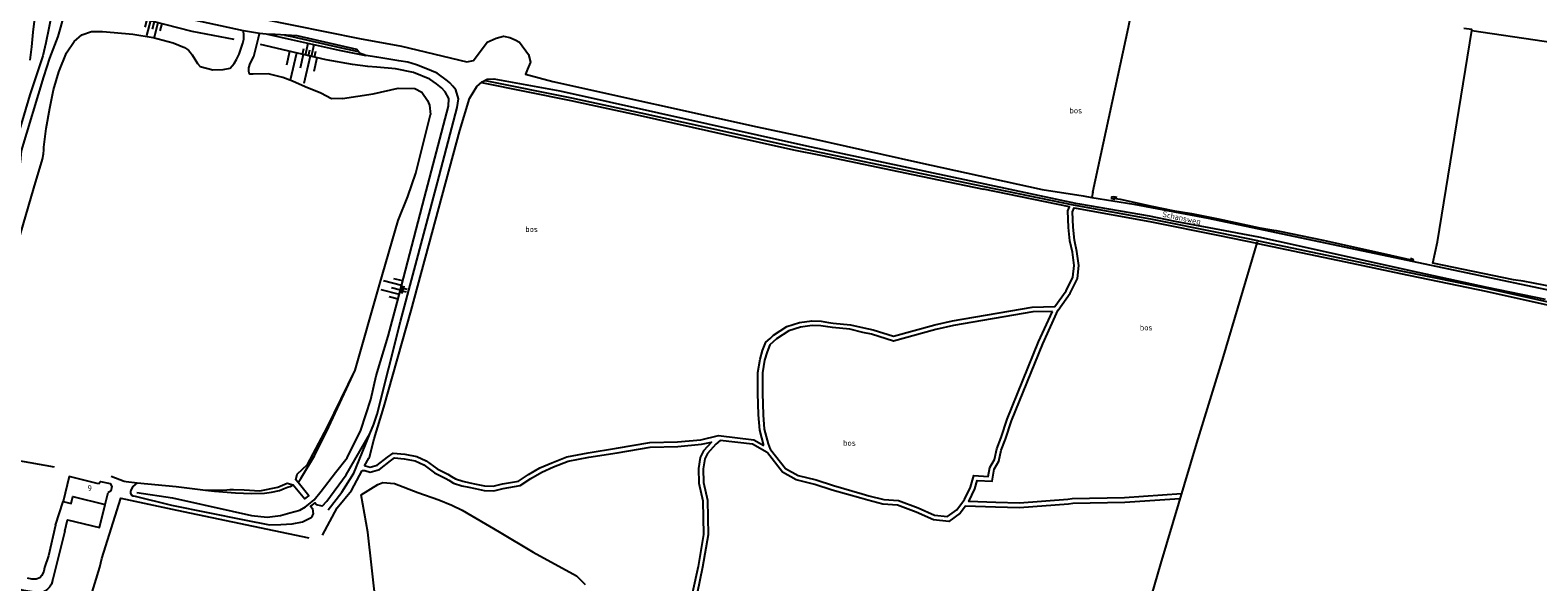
# Model space of a CAD drawing. Header units: metres. Extents: x 226218 to 240385, y 439369 to 449677.
# Tile 316 of 353: x 238260 to 238910, y 446526 to 446763. Entities that reach past the tile are written whole.
import ezdxf

# ---------------------------------------------------------------- set-up
doc = ezdxf.new("R2010")
doc.units = ezdxf.units.M
doc.header["$MEASUREMENT"] = 0
for name, color, linetype in [('BIJGEBOUW', 4, 'Continuous'), ('CULTUURAANDUIDING', 253, 'Continuous'), ('DAKRAND-BYG', 4, 'Continuous'), ('HEK', 253, 'Continuous'), ('HOUTWAL', 253, 'Continuous'), ('HUISNUMMER', 253, 'Continuous'), ('INSTEEKSLOOT', 153, 'Continuous'), ('KANTVERH', 253, 'Continuous'), ('KUNSTWERK', 253, 'Continuous'), ('MIDSLTGREPPEL', 253, 'Continuous'), ('OVLIJNOBJ', 253, 'Continuous'), ('RASTER', 253, 'Continuous'), ('STRAATNAAM', 253, 'Continuous'), ('TALUD', 253, 'Continuous')]:
    doc.layers.add(name, color=color, linetype=linetype)
doc.styles.get("Standard").update_dxf_attribs({"font": 'iso.shx'})

# ---------------------------------------------------------------- blocks, each defined once
blk = doc.blocks.new('TA', base_point=(75009.5, 300012))
for p, q in [((75009.5, 300012.5), (75010, 300012.5)), ((75009.5, 300012.25), (75010.5, 300012.25)), ((75009.5, 300012), (75010, 300012)), ((75009.5, 300011.75), (75010.5, 300011.75)), ((75009.5, 300011.5), (75010, 300011.5))]:
    blk.add_line(p, q)

msp = doc.modelspace()

# ---------------------------------------------------------------- linework, layer by layer
at = {"layer": 'BIJGEBOUW'}
msp.add_lwpolyline([(238289.58, 446568.01), (238277.04, 446571.08), (238274.42, 446560.37), (238277.8, 446559.54), (238278.52, 446562.46), (238292.46, 446559.05), (238293.74, 446564.25)], dxfattribs=at)
at = {"layer": 'DAKRAND-BYG'}
msp.add_lwpolyline([(238289.58, 446568.01), (238290.43, 446569.03), (238294.71, 446568.13), (238295.39, 446566.88), (238294.93, 446564.87), (238293.74, 446564.25)], dxfattribs=at)
at = {"layer": 'HEK'}
for points in [[(238254.89, 446671.59), (238261.74, 446695.27), (238265.49, 446707.68), (238265.93, 446710.04), (238266.01, 446711.75), (238266.08, 446712.95), (238267.13, 446720.96), (238268.63, 446729.65), (238270.29, 446737.5), (238272.5, 446745.27), (238275.82, 446753.49), (238279.11, 446758.38), (238282.39, 446761.23), (238286.59, 446762.7), (238291.33, 446762.61), (238296.4, 446762.25), (238304.41, 446761.58), (238313.14, 446760.12), (238321.82, 446757.85), (238326.7, 446755.74), (238328.33, 446754.66), (238329.04, 446753.76), (238330.01, 446752.59), (238332.3, 446748.88), (238333.36, 446747.63)], [(238394.7, 446733.86), (238407.88, 446735.81), (238418.71, 446738.32), (238425.82, 446738.16), (238428.8, 446736.5)], [(238375.56, 446568.58), (238376.73, 446570.32), (238382.67, 446579.99), (238387.79, 446590.41), (238400.09, 446616.9), (238410.67, 446653.61), (238418.7, 446681.27), (238422.8, 446691.7), (238426.23, 446701.73), (238432.59, 446726.91)], [(238200.86, 446533.14), (238206.45, 446534.11), (238208.46, 446539.14), (238215.77, 446537.79), (238217, 446541.84), (238230.05, 446582.49), (238270.55, 446575.22)], [(238295.07, 446571.26), (238300.65, 446569.07), (238301.53, 446568.91), (238306.29, 446568.32), (238323.09, 446566.82), (238335.67, 446565.19)]]:
    msp.add_lwpolyline(points, dxfattribs=at)
at = {"layer": 'HOUTWAL'}
for points in [[(238881.07, 446763.1), (238943.31, 446753.92), (238949.5, 446769.24), (238951.98, 446785.95), (238954.72, 446799.99)], [(238866.29, 446672.17), (238881.07, 446763.1), (238881.14, 446763.57), (238877.7, 446763.9)], [(238381.09, 446461.85), (238384.22, 446470.33), (238386.72, 446471.46), (238387.52, 446473.79), (238393.49, 446485.12), (238397.7, 446484.86), (238399.95, 446484.88), (238401.47, 446485.25), (238404.81, 446491.18), (238406.74, 446494.79), (238407.94, 446499.67), (238409.66, 446508.11), (238409.22, 446515.16), (238405.62, 446547.12), (238402.78, 446563.22)]]:
    msp.add_lwpolyline(points, dxfattribs=at)
at = {"layer": 'INSTEEKSLOOT'}
for points in [[(238728.26, 446691.21), (238727.55, 446691.3), (238726.67, 446691.47), (238725.82, 446691.31), (238725.83, 446690.76), (238727.35, 446690.45)], [(238854.59, 446664.28), (238854.91, 446664.22), (238855.43, 446664.14), (238855.92, 446664.15), (238855.79, 446664.59), (238854.65, 446664.92)]]:
    msp.add_lwpolyline(points, dxfattribs=at)
at = {"layer": 'KANTVERH'}
for p, q in [((238559.34, 446718.4), (238588.96, 446711.78)), ((238271.16, 446550.1), (238274.42, 446560.37))]:
    msp.add_line(p, q, dxfattribs=at)
for points in [[(238294.75, 446776.64), (238283.02, 446778.84), (238276.31, 446779.02), (238273.5, 446777.46), (238271.81, 446775.97), (238270.71, 446774.04), (238270.09, 446772.31), (238269.51, 446770.62), (238268.22, 446764.14), (238266.9, 446757.79), (238265.6, 446752.24), (238260.1, 446735.41), (238244.29, 446682.49), (238229.65, 446638.1), (238230.05, 446635.91), (238233.39, 446633.79), (238240.53, 446631.43), (238243.05, 446630.38)], [(238258.83, 446782.09), (238261.62, 446775.69), (238261.9, 446771.67), (238261.86, 446767.1), (238261.35, 446762.4), (238260.83, 446756.12), (238260.06, 446750.39)], [(238388.56, 446556.71), (238394.35, 446564.36), (238399.52, 446572.49), (238404.48, 446584.51), (238406.47, 446589.5), (238408.13, 446593.66), (238409.61, 446597.97), (238419.72, 446637.81), (238435.68, 446697.71), (238444.05, 446729.89), (238444.65, 446733.73), (238443.56, 446737.55), (238442.18, 446739.08), (238440.9, 446740.54), (238439.95, 446741.46), (238435.54, 446744.79), (238430.59, 446746.8), (238426.6, 446748.3), (238422.82, 446749.45), (238418.94, 446750.03), (238409.45, 446751.61), (238404.77, 446752.41), (238402.03, 446753.4), (238400.88, 446754.95), (238375.16, 446760.78), (238365.68, 446761.44), (238361.76, 446761.58), (238358.93, 446761.83), (238352, 446762.92), (238330.31, 446767.63)], [(238359.43, 446768.21), (238402.06, 446759.64), (238420.17, 446756.4), (238448.26, 446749.58), (238451.16, 446750.19), (238457.05, 446758.14), (238460.95, 446759.77), (238464.02, 446760.68), (238466.7, 446760.13), (238469.02, 446759.12), (238470.99, 446758.08), (238474.74, 446752.7), (238475.61, 446749.51), (238474.44, 446746.4), (238473.45, 446744.27), (238485.24, 446741.19), (238573.33, 446721.6), (238596.26, 446716.7), (238642.41, 446706.48), (238696.05, 446694.65), (238713.73, 446691.87), (238717.43, 446691.27)], [(238362.38, 446761.55), (238372.61, 446759.29), (238393.25, 446754.66), (238404.77, 446752.41)], [(238369.72, 446761.16), (238372.87, 446760.46), (238393.5, 446755.83), (238401.48, 446754.13)], [(238404.23, 446575.69), (238406.04, 446579.07), (238406.39, 446579.45), (238408.33, 446587.28), (238412.55, 446601.02), (238424.22, 446642.57), (238445.29, 446720.11), (238449.38, 446733.79), (238452.5, 446739.06), (238454.88, 446740.96), (238457.06, 446742.13), (238459.82, 446742.3), (238488.33, 446737.15), (238594.58, 446713.44), (238627.53, 446706.37), (238710.32, 446688.83), (238712.13, 446688.44), (238742.08, 446683.35), (238753.17, 446681.09), (238770.13, 446677.82), (238789.13, 446674.22), (238806.1, 446670.59), (238829.95, 446665.23), (238857.85, 446659.05), (238887.6, 446652.55), (238912.63, 446647.44)], [(238454.61, 446740.74), (238493.1, 446732.96), (238522.89, 446726.5), (238559.34, 446718.4)], [(238456.17, 446741.65), (238493.38, 446734.13), (238523.15, 446727.67), (238559.6, 446719.57), (238589.2, 446712.96), (238600.87, 446710.64), (238640.57, 446702.32), (238671.04, 446695.97), (238709.33, 446688.04)], [(238588.96, 446711.78), (238600.59, 446709.47), (238640.32, 446701.15), (238670.8, 446694.79)], [(238623.2, 446634.29), (238632.04, 446631.48), (238649.85, 446636.37), (238657.47, 446638.09), (238691.77, 446643.98), (238701.49, 446644.23), (238706.32, 446651.08), (238709.3, 446656.93), (238709.82, 446661.92), (238709.04, 446667.67), (238707.92, 446672.5), (238707.4, 446678.26), (238707.04, 446685.44), (238707.84, 446687.16), (238670.8, 446694.79)], [(238709.33, 446688.04), (238742.62, 446682.05), (238772.63, 446676.04), (238788.71, 446672.68), (238789.21, 446672.57), (238829.59, 446664.15), (238850.57, 446659.65), (238887.42, 446652.12), (238912.48, 446646.53), (238934.66, 446641.94), (238953.03, 446638.05), (238980.02, 446632), (238989.58, 446630.12)], [(238717.43, 446691.27), (238735.46, 446688.36), (238767.49, 446682.31), (238855.33, 446663.83), (238941.03, 446645.69), (238987.37, 446635.67)], [(238702.89, 446642.75), (238708.04, 446650.05), (238711.25, 446656.36), (238711.83, 446661.95), (238711.01, 446668.02), (238709.9, 446672.81), (238709.39, 446678.39), (238709.06, 446685.05), (238709.85, 446686.75), (238710.67, 446686.58)], [(238710.67, 446686.58), (238742.47, 446680.85), (238772.39, 446674.87), (238788.47, 446671.5), (238788.97, 446671.4), (238829.34, 446662.98), (238850.33, 446658.48), (238887.13, 446650.95), (238912.24, 446645.35), (238934.41, 446640.77), (238952.77, 446636.88), (238979.83, 446630.81), (238989.3, 446628.95)], [(238756.01, 446563.6), (238731.52, 446561.92), (238708.99, 446561.55), (238707.14, 446561.16), (238686.3, 446559.6), (238676.06, 446559.91), (238664.43, 446560.34), (238667.01, 446565.86), (238668.08, 446569.42), (238674.48, 446569.08), (238675.43, 446574.31), (238677.4, 446577.69), (238678.4, 446582.49), (238680.27, 446587.22), (238682.81, 446595.08), (238696.28, 446628.25), (238702.93, 446642.83)], [(238576.15, 446584.48), (238574.39, 446591.1), (238573.82, 446597.61), (238573.62, 446606.96), (238573.55, 446615.84), (238574.51, 446621.63), (238575.65, 446625.4), (238577.05, 446628.88), (238578.84, 446630.57), (238580.39, 446632.01), (238586.09, 446635.69), (238591.51, 446637.34), (238596.83, 446638.12), (238600.85, 446637.94), (238603.98, 446637.47), (238605.98, 446637.17), (238613.51, 446636.45), (238619.26, 446635.06), (238623.2, 446634.29)], [(238700.45, 446642.21), (238691.97, 446641.98), (238657.87, 446636.13), (238650.29, 446634.42), (238632, 446629.4), (238622.6, 446632.38), (238618.85, 446633.1), (238613.17, 446634.48), (238605.73, 446635.19), (238603.69, 446635.49), (238600.66, 446635.94), (238596.93, 446636.11), (238591.95, 446635.38), (238586.94, 446633.86), (238581.62, 446630.42), (238580.2, 446629.1), (238578.74, 446627.73), (238577.54, 446624.74), (238576.46, 446621.16), (238575.55, 446615.69), (238575.62, 446607.01), (238575.82, 446597.71), (238576.37, 446591.46), (238578.04, 446585.18), (238578.85, 446582.92), (238579.05, 446582.81), (238585.48, 446574.55), (238590.88, 446571.5), (238598.73, 446569.61), (238606.2, 446567.18), (238618.49, 446563.69), (238621.45, 446562.83)], [(238621.45, 446562.83), (238627.77, 446561.21), (238634.19, 446560.76), (238642.56, 446557.6), (238649.72, 446554.41), (238655.31, 446553.88), (238659.25, 446556.81), (238661.71, 446560.02), (238662.63, 446561.21), (238665.13, 446566.58), (238666.61, 446571.5), (238672.82, 446571.17), (238673.52, 446575.01), (238675.51, 446578.42), (238676.48, 446583.06), (238678.38, 446587.88), (238680.92, 446595.75), (238694.46, 446629.08), (238700.45, 446642.21)], [(238403.13, 446573.63), (238404.33, 446573.69), (238406.57, 446573.02), (238410.59, 446574.13), (238415.37, 446577.8), (238417.16, 446579.16), (238421.29, 446578.77), (238426.04, 446577.86), (238429.69, 446576.07), (238434.37, 446572.64), (238439.17, 446570.29), (238440.57, 446569.47), (238442.57, 446568.29), (238446.07, 446567.1), (238449.1, 446566.49), (238451.91, 446565.92), (238455.67, 446565.11), (238459.86, 446564.97), (238463.97, 446565.93), (238471.18, 446567.2), (238475.88, 446570.22), (238480.61, 446573), (238485.62, 446575.22), (238491.83, 446577.72), (238500.85, 446579.38), (238512.99, 446581.31), (238527.22, 446583.69), (238539.11, 446584), (238549.35, 446584.98), (238553.61, 446585.93), (238550.2, 446582.17), (238548.77, 446579.31)], [(238404.23, 446575.69), (238404.57, 446575.7), (238406.59, 446575.1), (238409.68, 446575.95), (238414.15, 446579.39), (238416.58, 446581.22), (238421.56, 446580.76), (238426.68, 446579.77), (238430.73, 446577.79), (238435.41, 446574.35), (238440.12, 446572.06), (238441.59, 446571.18), (238443.41, 446570.12), (238446.58, 446569.04), (238449.5, 446568.45), (238452.33, 446567.88), (238455.92, 446567.1), (238459.65, 446566.98), (238463.56, 446567.89), (238470.44, 446569.1), (238474.83, 446571.93), (238479.7, 446574.78), (238484.84, 446577.07), (238491.27, 446579.65), (238500.49, 446581.34), (238512.67, 446583.28), (238527.04, 446585.69), (238539.02, 446586), (238549.03, 446586.96), (238556.7, 446588.76), (238571.87, 446586.95), (238576.15, 446584.48)], [(238755.39, 446561.55), (238731.61, 446559.92), (238709.22, 446559.56), (238707.43, 446559.17), (238686.33, 446557.6), (238676, 446557.91), (238662.98, 446558.39), (238660.66, 446555.37), (238655.89, 446551.81), (238649.21, 446552.45), (238641.82, 446555.74), (238633.76, 446558.78), (238627.45, 446559.23), (238620.95, 446560.9), (238617.95, 446561.76), (238605.63, 446565.27), (238598.19, 446567.68), (238590.13, 446569.62), (238584.15, 446573), (238577.72, 446581.27), (238577.54, 446581.38), (238571.23, 446585.02), (238557.35, 446586.67), (238555.46, 446584.99), (238551.87, 446581.03), (238550.69, 446578.69), (238549.97, 446574.48), (238550.14, 446568.55), (238551.89, 446560.9), (238552.2, 446546.02), (238549.81, 446532.04), (238547.43, 446520.9)], [(238548.77, 446579.31), (238547.96, 446574.62), (238548.15, 446568.3), (238549.89, 446560.65), (238550.2, 446546.17), (238547.84, 446532.4), (238545.49, 446521.39), (238542.14, 446504.75), (238536.71, 446489.12), (238532.82, 446475.49), (238529.27, 446462.93), (238524.59, 446446.07), (238518.7, 446431.67), (238514.84, 446424.98), (238514.01, 446421.42), (238513.55, 446419.16), (238513.05, 446416.58), (238513.24, 446412.62), (238514.74, 446406.5)], [(238386.16, 446545.82), (238392.42, 446557.6), (238398.53, 446565.02), (238403.13, 446573.63)], [(238275.07, 446547.59), (238276.28, 446552.51), (238290.04, 446549.14), (238292.46, 446559.05)], [(238275.07, 446547.59), (238269.98, 446526.87), (238269.37, 446524.82), (238268.52, 446523.46), (238267.68, 446522.61), (238266.57, 446521.78), (238265.48, 446521.21), (238261.96, 446521.3), (238256.67, 446522.19), (238238.01, 446527.55), (238213.43, 446533.33), (238207.65, 446534.52), (238201.86, 446534.55), (238197.82, 446533.91), (238195.94, 446532.13), (238194.99, 446530.83), (238187.19, 446504.15), (238173.17, 446459.89), (238132.48, 446332.67), (238132.15, 446331.34)], [(238271.16, 446550.1), (238268.09, 446536.98), (238266.4, 446531.98), (238266.06, 446530.35), (238265.27, 446528.49), (238264.38, 446527.54), (238262.84, 446526.96), (238260.93, 446526.92), (238259.03, 446527.32)]]:
    msp.add_lwpolyline(points, dxfattribs=at)
at = {"layer": 'KUNSTWERK'}
for points in [[(238373.45, 446567.59), (238378.42, 446561.53), (238380.14, 446562.82), (238375.56, 446568.58), (238374.66, 446569.71)], [(238385.97, 446558.41), (238383.53, 446558.85), (238382.73, 446559.71), (238380.99, 446558.37), (238381.83, 446557.28), (238382.13, 446554.9)]]:
    msp.add_lwpolyline(points, dxfattribs=at)
at = {"layer": 'MIDSLTGREPPEL'}
msp.add_lwpolyline([(238726.77, 446690.91), (238729.58, 446690.55), (238743.27, 446687.47), (238752.33, 446685.56), (238760.4, 446684.35), (238771.83, 446682.08), (238789.79, 446678.16), (238793.89, 446677.38), (238796.78, 446676.96), (238798.31, 446676.67), (238817.08, 446672.86), (238842.88, 446667.11), (238855.53, 446664.27)], dxfattribs=at)
at = {"layer": 'OVLIJNOBJ'}
for p, q in [((238717.85, 446693.45), (238717.43, 446691.27)), ((238263.59, 446445.06), (238290.19, 446532.07))]:
    msp.add_line(p, q, dxfattribs=at)
for points in [[(238717.85, 446693.45), (238733.19, 446764.56), (238738.95, 446792.66)], [(238234.84, 446640.5), (238248.54, 446681.39), (238255.98, 446706.4), (238256.48, 446711.33), (238266.09, 446743.15), (238268.63, 446751.23), (238272.21, 446760.53), (238275.04, 446770.18), (238276.07, 446772.35), (238277.83, 446773.72), (238279.45, 446774.2), (238281.77, 446774.21), (238284.8, 446773.78), (238306.79, 446768.67), (238329.85, 446762.84), (238347.97, 446759.31)], [(238333.36, 446747.63), (238338.83, 446746.12), (238343.38, 446746.26), (238346.34, 446746.94), (238348.05, 446748.87), (238349.07, 446750.67), (238350.16, 446752.91), (238351.79, 446757.72), (238352.28, 446759.37), (238352.27, 446760.4), (238352.26, 446761.6), (238352.09, 446762.23), (238352, 446762.92)], [(238394.7, 446733.86), (238389.98, 446733.67), (238385.41, 446736.12), (238378.56, 446738.91), (238373.22, 446741.24), (238368.99, 446742.85), (238362.7, 446744.38), (238356.3, 446744.28), (238354.7, 446744.29), (238354.42, 446745.45), (238354.42, 446747), (238354.87, 446748.95), (238356.45, 446751.84), (238358.53, 446759.99), (238358.93, 446761.83)], [(238387.74, 446750.5), (238371.01, 446754.28), (238359.38, 446757.05)], [(238306.2, 446564.27), (238321.54, 446561.87), (238347.2, 446556.15), (238355.53, 446554.32), (238362.29, 446553.66), (238367.99, 446554.36), (238372.09, 446555.43), (238376.27, 446556.56), (238378.77, 446558.07), (238380.13, 446559.01), (238382.45, 446561.05), (238385.55, 446564.87), (238391.72, 446572.84), (238396.72, 446579.11), (238402.6, 446591.08), (238406.85, 446604.22), (238409.18, 446614.41), (238414.41, 446631.53), (238418.31, 446645.97), (238430, 446691.2), (238440.32, 446730.51), (238440.44, 446733.82), (238438.96, 446736.76), (238437.37, 446738.45), (238435.19, 446740.18), (238432.29, 446742.13), (238425.23, 446745.04), (238417.55, 446746.54), (238409.52, 446747.38), (238405.6, 446747.64), (238398.96, 446748.51), (238387.74, 446750.5)], [(238788.59, 446672.09), (238773.98, 446622.71), (238762.53, 446585.49), (238747.04, 446533.53), (238726.55, 446463.34), (238723.45, 446451.98), (238721.7, 446444.88), (238722.22, 446441.58)], [(238374.66, 446569.71), (238375.12, 446572.05), (238379.6, 446576.24), (238388.14, 446592.23), (238400.09, 446616.9)], [(238385.97, 446558.41), (238387.98, 446560.51), (238396.35, 446571.81), (238406.47, 446589.5)], [(238306.29, 446568.32), (238304.41, 446566.87), (238303.58, 446565.22), (238303.44, 446564.55), (238303.45, 446563.94), (238303.75, 446563.29), (238304.47, 446562.83), (238305.46, 446562.6), (238321.01, 446558.8), (238352.36, 446552.4), (238363.2, 446550.37), (238368.18, 446550.41), (238373.09, 446550.74), (238377.52, 446551.58), (238379.73, 446552.72), (238381.15, 446553.46), (238381.82, 446554.12), (238382.13, 446554.9)], [(238335.67, 446565.19), (238344.84, 446565.44), (238346.16, 446565.45), (238347.78, 446565.46), (238352.38, 446565.38), (238359.16, 446564.93), (238366.79, 446566.55), (238370.9, 446568.29), (238373.45, 446567.59)], [(238446.31, 446556.66), (238462.21, 446547.31), (238476.79, 446538.49), (238495.43, 446528.41), (238499.2, 446524.63)]]:
    msp.add_lwpolyline(points, dxfattribs=at)
at = {"layer": 'RASTER'}
for points in [[(238428.8, 446736.5), (238431.38, 446733.03), (238432.2, 446730.91), (238432.59, 446726.91)], [(238946.89, 446646.78), (238929.89, 446649.97), (238903.21, 446655.19), (238899.03, 446655.84), (238864.33, 446663.01), (238866.29, 446672.17)], [(238335.67, 446565.19), (238339.61, 446564.76), (238348.57, 446564.06), (238355.52, 446563.74), (238361.1, 446563.91), (238364.15, 446564.32), (238367.6, 446565.08), (238369.55, 446566.02), (238371.06, 446566.54), (238372.15, 446566.84), (238373.45, 446567.59)], [(238402.78, 446563.22), (238409.98, 446567.73), (238412.02, 446568.5), (238417.1, 446568.1), (238427.2, 446564.25), (238436.17, 446561.06), (238441.81, 446558.83), (238446.31, 446556.66)], [(238290.19, 446532.07), (238291, 446535.84), (238299.25, 446561.82), (238323.38, 446556.67), (238380.23, 446544.65)]]:
    msp.add_lwpolyline(points, dxfattribs=at)

# ---------------------------------------------------------------- block references
at = {"layer": 'TALUD'}
for p, xscale, yscale, rotation in [((238313.62, 446766.97), 6.68, 6.68, 255.7993), ((238377.78, 446752.74), 12.04, 12.04, 257.0382), ((238380.03, 446752.21), 5.27, 5.27, 76.7383), ((238419.68, 446651.39), 8.03, 8.03, 165.8323), ((238419.79, 446651.83), 2.64, 2.64, 345.9058)]:
    msp.add_blockref('TA', p, dxfattribs=dict(at, xscale=xscale, yscale=yscale, rotation=rotation))

# ---------------------------------------------------------------- texts
at = {"layer": 'CULTUURAANDUIDING'}
for p in [(238707.79, 446727.42), (238473.42, 446676.35), (238738.13, 446633.99), (238610.3, 446584.35)]:
    msp.add_text('bos', height=2.5, dxfattribs=at).set_placement(p)
at = {"layer": 'HUISNUMMER'}
msp.add_text('9', height=2.5, dxfattribs=at).set_placement((238284.88, 446564.85))
at = {"layer": 'STRAATNAAM'}
msp.add_text('Schansweg', height=2.5, rotation=348.1054, dxfattribs=at).set_placement((238747.65, 446682.93))

doc.saveas('drawing.dxf')
